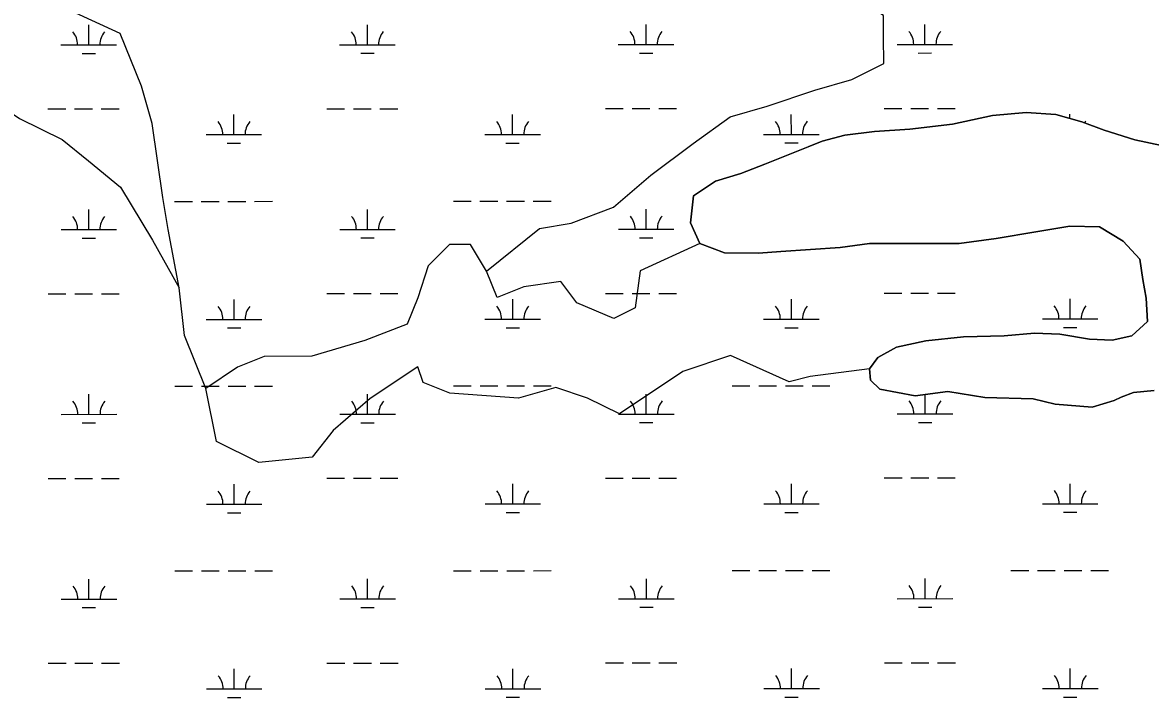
# Model space of a CAD drawing. Extents: x 3279314 to 3317160, y 734079 to 759431.
# Drawn here: x 3312665 to 3314696, y 748149 to 749364 of the extents above; entities that cross this region are included whole.
import ezdxf

# ---------------------------------------------------------------- set-up
doc = ezdxf.new("R2010")
doc.units = 0
for name, color, linetype in [('V-SITE-VEGE', 7, 'Continuous'), ('V-TOPO-SHOR', 7, 'Continuous'), ('V-WETL-SWMP', 7, 'Continuous')]:
    doc.layers.add(name, color=color, linetype=linetype)

msp = doc.modelspace()

# ---------------------------------------------------------------- linework, layer by layer
at = {"layer": 'V-SITE-VEGE'}
for p, q in [((3314411.6, 749197.2), (3314471.7, 749202.3)), ((3314471.7, 749202.3), (3314525.3, 749199)), ((3314525.3, 749199), (3314572.3, 749185.8)), ((3314262.6, 749172.3), (3314339.1, 749181.3)), ((3314339.1, 749181.3), (3314411.6, 749197.2)), ((3314572.3, 749185.8), (3314612.4, 749170.7)), ((3314104.7, 749150.9), (3314145.4, 749161.6)), ((3314145.4, 749161.6), (3314199.1, 749168.2)), ((3314199.1, 749168.2), (3314262.6, 749172.3)), ((3314612.4, 749170.7), (3314667.9, 749153.5)), ((3314001.2, 749109.3), (3314104.7, 749150.9)), ((3314667.9, 749153.5), (3314715.5, 749142.8)), ((3313958.4, 749092.7), (3314001.2, 749109.3)), ((3313872.8, 749052.5), (3313912.7, 749078.6)), ((3313912.7, 749078.6), (3313958.4, 749092.7)), ((3313867.6, 749003.5), (3313872.8, 749052.5)), ((3313884.2, 748966.6), (3313867.6, 749003.5)), ((3314550.4, 748997.9), (3314489.3, 748987.3)), ((3314603.9, 748996.6), (3314550.4, 748997.9)), ((3314646.5, 748971), (3314603.9, 748996.6)), ((3314417.7, 748975.3), (3314351.2, 748966.3)), ((3314489.3, 748987.3), (3314417.7, 748975.3)), ((3313928.8, 748950), (3313884.2, 748966.6)), ((3314137.3, 748959.2), (3314030, 748952.4)), ((3314189.9, 748966.8), (3314137.3, 748959.2)), ((3314263.8, 748966.3), (3314189.9, 748966.8)), ((3314351.2, 748966.3), (3314263.8, 748966.3)), ((3314676.5, 748938.6), (3314646.5, 748971)), ((3313989.8, 748949.1), (3313928.8, 748950)), ((3314030, 748952.4), (3313989.8, 748949.1)), ((3314681.8, 748901.8), (3314676.5, 748938.6)), ((3314688, 748868), (3314681.8, 748901.8)), ((3314690.3, 748826.3), (3314688, 748868)), ((3314662.3, 748800.2), (3314690.3, 748826.3)), ((3314238.4, 748779.9), (3314291.1, 748791.5)), ((3314291.1, 748791.5), (3314359.1, 748798.5)), ((3314359.1, 748798.5), (3314432.1, 748800.6)), ((3314432.1, 748800.6), (3314486.7, 748805.2)), ((3314486.7, 748805.2), (3314532.8, 748803.5)), ((3314532.8, 748803.5), (3314585.9, 748794.2)), ((3314585.9, 748794.2), (3314627, 748792.5)), ((3314627, 748792.5), (3314662.3, 748800.2)), ((3314205.1, 748761.3), (3314238.4, 748779.9)), ((3314190, 748741), (3314205.1, 748761.3)), ((3314191.4, 748720.6), (3314190, 748741)), ((3314208.7, 748704.2), (3314191.4, 748720.6)), ((3314272.1, 748692.4), (3314208.7, 748704.2)), ((3314330.7, 748700), (3314272.1, 748692.4)), ((3314397.7, 748689.1), (3314330.7, 748700)), ((3314643.3, 748689.7), (3314630.4, 748683.8)), ((3314665.2, 748698), (3314643.3, 748689.7)), ((3314702.4, 748701.7), (3314665.2, 748698)), ((3314484.5, 748686.6), (3314397.7, 748689.1)), ((3314524.1, 748677.5), (3314484.5, 748686.6)), ((3314590.6, 748672.1), (3314524.1, 748677.5)), ((3314630.4, 748683.8), (3314590.6, 748672.1))]:
    msp.add_line(p, q, dxfattribs=at)
at = {"layer": 'V-TOPO-SHOR'}
for points in [[(3314931.4, 749505.3), (3314929, 749502.8), (3314904.6, 749483.6), (3314876.2, 749466.4), (3314843.8, 749445.7), (3314815.4, 749424), (3314798.4, 749404.3), (3314788.8, 749363.2), (3314792, 749320.5), (3314799.2, 749281.2), (3314803, 749252.4), (3314804.7, 749216.2), (3314787.6, 749178.1), (3314766.2, 749157.4), (3314744.3, 749147.1), (3314715.5, 749142.8), (3314667.9, 749153.5), (3314612.4, 749170.7), (3314572.3, 749185.8), (3314525.3, 749199), (3314471.7, 749202.3), (3314411.6, 749197.2)], [(3313500.2, 748916.9), (3313595.5, 748993.5), (3313652.8, 749003.2), (3313729.1, 749032), (3313795.8, 749089.4), (3313872, 749146.9), (3313938.8, 749194.8), (3314005.6, 749214.1), (3314091.4, 749242.9), (3314158.2, 749262.2), (3314215.4, 749290.9), (3314215.3, 749338.7), (3314215.2, 749376.9), (3314201.2, 749386.1), (3314186.4, 749453.2)], [(3314190, 748741), (3314083.1, 748727.3), (3314044.9, 748717.6), (3313939.8, 748765.1), (3313853.9, 748736.3), (3313739.5, 748659.6), (3313682.2, 748688.1), (3313624.8, 748707.1), (3313558, 748687.9), (3313433.9, 748697.1), (3313386.1, 748716.1), (3313376.5, 748744.7), (3313290.7, 748687.2), (3313224, 748629.8), (3313185.9, 748581.9), (3313090.4, 748572.2), (3313014, 748610.2), (3312994.6, 748705.6), (3312956.2, 748801), (3312946.5, 748886.9), (3312927.1, 748991.9), (3312917.4, 749049.2), (3312907.7, 749116), (3312898, 749182.8), (3312878.8, 749249.6), (3312859.6, 749297.3), (3312840.4, 749345), (3312716.1, 749402)], [(3312496.7, 749306), (3312601.9, 749229.9), (3312659.3, 749191.8), (3312735.8, 749153.8), (3312783.6, 749115.7), (3312841, 749068.1), (3312898.5, 748972.8), (3312946.5, 748886.9)], [(3314411.6, 749197.2), (3314339.1, 749181.3), (3314262.6, 749172.3), (3314199.1, 749168.2), (3314145.4, 749161.6), (3314104.7, 749150.9), (3314050.9, 749129.4), (3314001.2, 749109.3), (3313958.4, 749092.7), (3313912.7, 749078.6), (3313872.8, 749052.5), (3313867.6, 749003.5), (3313884.2, 748966.6), (3313928.8, 748950), (3313989.8, 748949.1), (3314030, 748952.4), (3314137.3, 748959.2), (3314189.9, 748966.8), (3314263.8, 748966.3), (3314351.2, 748966.3), (3314417.7, 748975.3), (3314489.3, 748987.3), (3314550.4, 748997.9), (3314603.9, 748996.6), (3314646.5, 748971), (3314676.5, 748938.6), (3314681.8, 748901.8), (3314688, 748868), (3314690.3, 748826.3), (3314662.3, 748800.2), (3314627, 748792.5), (3314585.9, 748794.2), (3314532.8, 748803.5), (3314486.7, 748805.2), (3314432.1, 748800.6), (3314359.1, 748798.5), (3314291.1, 748791.5), (3314238.4, 748779.9), (3314205.1, 748761.3), (3314190, 748741), (3314191.4, 748720.6), (3314208.7, 748704.2), (3314272.1, 748692.4), (3314330.7, 748700), (3314397.7, 748689.1), (3314484.5, 748686.6), (3314524.1, 748677.5), (3314590.6, 748672.1), (3314630.4, 748683.8), (3314643.3, 748689.7), (3314665.2, 748698), (3314702.4, 748701.7)], [(3313884.2, 748966.6), (3313777.1, 748917.5), (3313767.7, 748850.7), (3313729.6, 748831.5), (3313662.7, 748860), (3313633.9, 748898.1), (3313567.1, 748888.4), (3313519.4, 748869.2), (3313500.2, 748916.9), (3313471.4, 748964.6), (3313433.2, 748964.5), (3313395.1, 748926.2), (3313376.2, 748868.8), (3313357.2, 748821.1), (3313280.9, 748792.2), (3313185.5, 748763.4), (3313099.5, 748763.2), (3313051.8, 748744), (3312994.6, 748705.6)]]:
    msp.add_lwpolyline(points, dxfattribs=at)
at = {"layer": 'V-WETL-SWMP'}
for p, q in [((3312783.7, 749324.3), (3312783.7, 749360.3)), ((3313285.6, 749324.6), (3313285.6, 749360.6)), ((3313787.5, 749324.8), (3313787.5, 749360.8)), ((3314289.4, 749325.1), (3314289.4, 749361.1)), ((3312733.7, 749324.3), (3312833.7, 749324.3)), ((3313235.6, 749324.6), (3313335.6, 749324.6)), ((3313737.5, 749324.8), (3313837.5, 749324.9)), ((3314239.4, 749325.1), (3314339.4, 749325.1)), ((3312771.7, 749308.9), (3312795.7, 749308.9)), ((3313273.6, 749309.1), (3313297.6, 749309.2)), ((3313775.5, 749309.4), (3313799.5, 749309.4)), ((3314277.4, 749309.6), (3314301.4, 749309.7)), ((3312710.4, 749208.9), (3312742.4, 749208.9)), ((3312758.4, 749208.9), (3312790.4, 749208.9)), ((3312806.4, 749208.9), (3312838.4, 749208.9)), ((3313045.2, 749162.6), (3313045.2, 749198.6)), ((3313212.3, 749209.1), (3313244.3, 749209.1)), ((3313260.3, 749209.1), (3313292.3, 749209.1)), ((3313308.3, 749209.2), (3313340.3, 749209.2)), ((3313547.1, 749162.8), (3313547.1, 749198.8)), ((3313714.2, 749209.4), (3313746.2, 749209.4)), ((3313762.2, 749209.4), (3313794.2, 749209.4)), ((3313810.2, 749209.4), (3313842.2, 749209.4)), ((3314049.1, 749163.1), (3314049, 749199.1)), ((3314216.1, 749209.6), (3314248.1, 749209.6)), ((3314264.1, 749209.6), (3314296.1, 749209.7)), ((3314312.1, 749209.7), (3314344.1, 749209.7)), ((3314411.6, 749197.2), (3314471.7, 749202.3)), ((3314411.6, 749197.2), (3314471.7, 749202.3)), ((3314471.7, 749202.3), (3314525.3, 749199)), ((3314471.7, 749202.3), (3314525.3, 749199)), ((3314525.3, 749199), (3314572.3, 749185.8)), ((3314525.3, 749199), (3314572.3, 749185.8)), ((3314550.9, 749191.8), (3314550.9, 749199.4)), ((3314262.6, 749172.3), (3314339.1, 749181.3)), ((3314262.6, 749172.3), (3314339.1, 749181.3)), ((3314339.1, 749181.3), (3314411.6, 749197.2)), ((3314339.1, 749181.3), (3314411.6, 749197.2)), ((3314572.3, 749185.8), (3314612.4, 749170.7)), ((3314572.3, 749185.8), (3314612.4, 749170.7)), ((3312995.2, 749162.6), (3313095.2, 749162.6)), ((3313497.1, 749162.8), (3313597.1, 749162.9)), ((3313999.1, 749163.1), (3314099.1, 749163.1)), ((3314104.7, 749150.9), (3314145.4, 749161.6)), ((3314104.7, 749150.9), (3314145.4, 749161.6)), ((3314145.4, 749161.6), (3314199.1, 749168.2)), ((3314145.4, 749161.6), (3314199.1, 749168.2)), ((3314199.1, 749168.2), (3314262.6, 749172.3)), ((3314199.1, 749168.2), (3314262.6, 749172.3)), ((3314612.4, 749170.7), (3314667.9, 749153.5)), ((3314612.4, 749170.7), (3314667.9, 749153.5)), ((3313033.2, 749147.2), (3313057.2, 749147.2)), ((3313535.2, 749147.4), (3313559.2, 749147.4)), ((3314001.2, 749109.3), (3314104.7, 749150.9)), ((3314001.2, 749109.3), (3314104.7, 749150.9)), ((3314037.1, 749147.7), (3314061.1, 749147.7)), ((3314667.9, 749153.5), (3314715.5, 749142.8)), ((3314667.9, 749153.5), (3314715.5, 749142.8)), ((3313958.4, 749092.7), (3314001.2, 749109.3)), ((3313958.4, 749092.7), (3314001.2, 749109.3)), ((3313872.8, 749052.5), (3313912.7, 749078.6)), ((3313872.8, 749052.5), (3313912.7, 749078.6)), ((3313912.7, 749078.6), (3313958.4, 749092.7)), ((3313912.7, 749078.6), (3313958.4, 749092.7)), ((3312938.5, 749042.5), (3312970.5, 749042.5)), ((3312986.5, 749042.5), (3313018.5, 749042.5)), ((3313034.5, 749042.5), (3313066.5, 749042.5)), ((3313082.5, 749042.5), (3313114.5, 749042.6)), ((3313440.4, 749042.7), (3313472.4, 749042.7)), ((3313488.4, 749042.7), (3313520.4, 749042.8)), ((3313536.4, 749042.8), (3313568.4, 749042.8)), ((3313584.4, 749042.8), (3313616.4, 749042.8)), ((3313867.6, 749003.5), (3313872.8, 749052.5)), ((3313867.6, 749003.5), (3313872.8, 749052.5)), ((3312783.9, 748991.6), (3312783.9, 749027.6)), ((3313285.8, 748991.9), (3313285.8, 749027.9)), ((3313787.7, 748992.2), (3313787.7, 749028.2)), ((3313884.2, 748966.6), (3313867.6, 749003.5)), ((3313884.2, 748966.6), (3313867.6, 749003.5)), ((3314550.4, 748997.9), (3314489.3, 748987.3)), ((3314550.4, 748997.9), (3314489.3, 748987.3)), ((3314603.9, 748996.6), (3314550.4, 748997.9)), ((3314603.9, 748996.6), (3314550.4, 748997.9)), ((3314646.5, 748971), (3314603.9, 748996.6)), ((3314646.5, 748971), (3314603.9, 748996.6)), ((3312733.9, 748991.6), (3312833.9, 748991.7)), ((3312771.9, 748976.2), (3312795.9, 748976.2)), ((3313235.8, 748991.9), (3313335.8, 748991.9)), ((3313273.8, 748976.5), (3313297.8, 748976.5)), ((3313737.7, 748992.1), (3313837.7, 748992.2)), ((3313775.7, 748976.7), (3313799.7, 748976.7)), ((3314417.7, 748975.3), (3314351.2, 748966.3)), ((3314417.7, 748975.3), (3314351.2, 748966.3)), ((3314489.3, 748987.3), (3314417.7, 748975.3)), ((3314489.3, 748987.3), (3314417.7, 748975.3)), ((3313928.8, 748950), (3313884.2, 748966.6)), ((3313928.8, 748950), (3313884.2, 748966.6)), ((3314137.3, 748959.2), (3314030, 748952.4)), ((3314137.3, 748959.2), (3314030, 748952.4)), ((3314189.9, 748966.8), (3314137.3, 748959.2)), ((3314189.9, 748966.8), (3314137.3, 748959.2)), ((3314263.8, 748966.3), (3314189.9, 748966.8)), ((3314263.8, 748966.3), (3314189.9, 748966.8)), ((3314351.2, 748966.3), (3314263.8, 748966.3)), ((3314351.2, 748966.3), (3314263.8, 748966.3)), ((3314676.5, 748938.6), (3314646.5, 748971)), ((3314676.5, 748938.6), (3314646.5, 748971)), ((3313989.8, 748949.1), (3313928.8, 748950)), ((3313989.8, 748949.1), (3313928.8, 748950)), ((3314030, 748952.4), (3313989.8, 748949.1)), ((3314030, 748952.4), (3313989.8, 748949.1)), ((3314681.8, 748901.8), (3314676.5, 748938.6)), ((3314681.8, 748901.8), (3314676.5, 748938.6)), ((3314688, 748868), (3314681.8, 748901.8)), ((3314688, 748868), (3314681.8, 748901.8)), ((3312710.5, 748876.2), (3312742.5, 748876.2)), ((3312758.5, 748876.2), (3312790.5, 748876.2)), ((3312806.5, 748876.2), (3312838.5, 748876.2)), ((3313212.4, 748876.4), (3313244.4, 748876.4)), ((3313260.4, 748876.5), (3313292.4, 748876.5)), ((3313308.4, 748876.5), (3313340.4, 748876.5)), ((3313714.4, 748876.7), (3313746.4, 748876.7)), ((3313762.4, 748876.7), (3313794.4, 748876.7)), ((3313810.4, 748876.7), (3313842.4, 748876.8)), ((3314216.3, 748876.9), (3314248.3, 748877)), ((3314264.3, 748877), (3314296.3, 748877)), ((3314312.3, 748877), (3314344.3, 748877)), ((3313045.4, 748829.9), (3313045.4, 748865.9)), ((3313547.3, 748830.2), (3313547.3, 748866.2)), ((3314049.2, 748830.4), (3314049.2, 748866.4)), ((3314551.1, 748830.7), (3314551.1, 748866.7)), ((3314690.3, 748826.3), (3314688, 748868)), ((3314690.3, 748826.3), (3314688, 748868)), ((3312995.4, 748829.9), (3313095.4, 748829.9)), ((3313033.4, 748814.5), (3313057.4, 748814.5)), ((3313497.3, 748830.1), (3313597.3, 748830.2)), ((3313535.3, 748814.7), (3313559.3, 748814.7)), ((3313999.2, 748830.4), (3314099.2, 748830.5)), ((3314037.2, 748815), (3314061.2, 748815)), ((3314501.1, 748830.7), (3314601.1, 748830.7)), ((3314539.1, 748815.2), (3314563.1, 748815.3)), ((3314662.3, 748800.2), (3314690.3, 748826.3)), ((3314662.3, 748800.2), (3314690.3, 748826.3)), ((3314238.4, 748779.9), (3314291.1, 748791.5)), ((3314238.4, 748779.9), (3314291.1, 748791.5)), ((3314291.1, 748791.5), (3314359.1, 748798.5)), ((3314291.1, 748791.5), (3314359.1, 748798.5)), ((3314359.1, 748798.5), (3314432.1, 748800.6)), ((3314359.1, 748798.5), (3314432.1, 748800.6)), ((3314432.1, 748800.6), (3314486.7, 748805.2)), ((3314432.1, 748800.6), (3314486.7, 748805.2)), ((3314486.7, 748805.2), (3314532.8, 748803.5)), ((3314486.7, 748805.2), (3314532.8, 748803.5)), ((3314532.8, 748803.5), (3314585.9, 748794.2)), ((3314532.8, 748803.5), (3314585.9, 748794.2)), ((3314585.9, 748794.2), (3314627, 748792.5)), ((3314585.9, 748794.2), (3314627, 748792.5)), ((3314627, 748792.5), (3314662.3, 748800.2)), ((3314627, 748792.5), (3314662.3, 748800.2)), ((3314205.1, 748761.3), (3314238.4, 748779.9)), ((3314205.1, 748761.3), (3314238.4, 748779.9)), ((3314190, 748741), (3314205.1, 748761.3)), ((3314190, 748741), (3314205.1, 748761.3)), ((3314191.4, 748720.6), (3314190, 748741)), ((3314191.4, 748720.6), (3314190, 748741)), ((3312938.6, 748709.8), (3312970.6, 748709.8)), ((3312986.6, 748709.8), (3313018.6, 748709.8)), ((3313034.6, 748709.8), (3313066.6, 748709.9)), ((3313082.6, 748709.9), (3313114.6, 748709.9)), ((3313440.5, 748710), (3313472.5, 748710.1)), ((3313488.5, 748710.1), (3313520.5, 748710.1)), ((3313536.5, 748710.1), (3313568.5, 748710.1)), ((3313584.5, 748710.1), (3313616.5, 748710.1)), ((3313942.4, 748710.3), (3313974.4, 748710.3)), ((3313990.4, 748710.3), (3314022.4, 748710.3)), ((3314038.4, 748710.4), (3314070.4, 748710.4)), ((3314086.4, 748710.4), (3314118.4, 748710.4)), ((3314208.7, 748704.2), (3314191.4, 748720.6)), ((3314208.7, 748704.2), (3314191.4, 748720.6)), ((3312784.1, 748659), (3312784, 748695)), ((3313286, 748659.2), (3313285.9, 748695.2)), ((3313787.9, 748659.5), (3313787.9, 748695.5)), ((3314272.1, 748692.4), (3314208.7, 748704.2)), ((3314272.1, 748692.4), (3314208.7, 748704.2)), ((3314330.7, 748700), (3314272.1, 748692.4)), ((3314330.7, 748700), (3314272.1, 748692.4)), ((3314289.8, 748659.7), (3314289.8, 748694.7)), ((3314397.7, 748689.1), (3314330.7, 748700)), ((3314397.7, 748689.1), (3314330.7, 748700)), ((3314643.3, 748689.7), (3314630.4, 748683.8)), ((3314643.3, 748689.7), (3314630.4, 748683.8)), ((3314665.2, 748698), (3314643.3, 748689.7)), ((3314665.2, 748698), (3314643.3, 748689.7)), ((3314702.4, 748701.7), (3314665.2, 748698)), ((3314702.4, 748701.7), (3314665.2, 748698)), ((3314484.5, 748686.6), (3314397.7, 748689.1)), ((3314484.5, 748686.6), (3314397.7, 748689.1)), ((3314524.1, 748677.5), (3314484.5, 748686.6)), ((3314524.1, 748677.5), (3314484.5, 748686.6)), ((3314590.6, 748672.1), (3314524.1, 748677.5)), ((3314590.6, 748672.1), (3314524.1, 748677.5)), ((3314630.4, 748683.8), (3314590.6, 748672.1)), ((3314630.4, 748683.8), (3314590.6, 748672.1)), ((3312734.1, 748658.9), (3312834.1, 748659)), ((3313236, 748659.2), (3313336, 748659.3)), ((3313737.9, 748659.5), (3313837.9, 748659.5)), ((3314239.8, 748659.7), (3314339.8, 748659.8)), ((3312772.1, 748643.5), (3312796.1, 748643.5)), ((3313274, 748643.8), (3313298, 748643.8)), ((3313775.9, 748644), (3313799.9, 748644.1)), ((3314277.8, 748644.3), (3314301.8, 748644.3)), ((3312710.7, 748543.5), (3312742.7, 748543.5)), ((3312758.7, 748543.5), (3312790.7, 748543.5)), ((3312806.7, 748543.5), (3312838.7, 748543.6)), ((3313045.6, 748497.2), (3313045.6, 748533.2)), ((3313212.6, 748543.8), (3313244.6, 748543.8)), ((3313260.6, 748543.8), (3313292.6, 748543.8)), ((3313308.6, 748543.8), (3313340.6, 748543.8)), ((3313547.5, 748497.5), (3313547.5, 748533.5)), ((3313714.5, 748544), (3313746.5, 748544)), ((3313762.5, 748544), (3313794.5, 748544.1)), ((3313810.5, 748544.1), (3313842.5, 748544.1)), ((3314049.4, 748497.8), (3314049.4, 748533.8)), ((3314216.4, 748544.3), (3314248.4, 748544.3)), ((3314264.4, 748544.3), (3314296.4, 748544.3)), ((3314312.4, 748544.3), (3314344.4, 748544.3)), ((3314551.3, 748498), (3314551.3, 748534)), ((3312995.6, 748497.2), (3313095.6, 748497.3)), ((3313497.5, 748497.5), (3313597.5, 748497.5)), ((3313999.4, 748497.7), (3314099.4, 748497.8)), ((3314501.3, 748498), (3314601.3, 748498)), ((3313033.6, 748481.8), (3313057.6, 748481.8)), ((3313535.5, 748482.1), (3313559.5, 748482.1)), ((3314037.4, 748482.3), (3314061.4, 748482.3)), ((3314539.3, 748482.6), (3314563.3, 748482.6)), ((3312938.8, 748377.1), (3312970.8, 748377.1)), ((3312986.8, 748377.1), (3313018.8, 748377.2)), ((3313034.8, 748377.2), (3313066.8, 748377.2)), ((3313082.8, 748377.2), (3313114.8, 748377.2)), ((3313440.7, 748377.4), (3313472.7, 748377.4)), ((3313488.7, 748377.4), (3313520.7, 748377.4)), ((3313536.7, 748377.4), (3313568.7, 748377.4)), ((3313584.7, 748377.4), (3313616.7, 748377.5)), ((3313942.6, 748377.6), (3313974.6, 748377.6)), ((3313990.6, 748377.7), (3314022.6, 748377.7)), ((3314038.6, 748377.7), (3314070.6, 748377.7)), ((3314086.6, 748377.7), (3314118.6, 748377.7)), ((3314444.5, 748377.9), (3314476.5, 748377.9)), ((3314492.5, 748377.9), (3314524.5, 748377.9)), ((3314540.5, 748377.9), (3314572.5, 748377.9)), ((3314588.5, 748378), (3314620.5, 748378)), ((3312784.2, 748326.3), (3312784.2, 748362.3)), ((3313286.1, 748326.6), (3313286.1, 748362.6)), ((3313788, 748326.8), (3313788, 748362.8)), ((3314289.9, 748327.1), (3314289.9, 748363.1)), ((3312734.2, 748326.3), (3312834.2, 748326.3)), ((3313236.1, 748326.5), (3313336.1, 748326.6)), ((3313738, 748326.8), (3313838, 748326.8)), ((3314239.9, 748327), (3314339.9, 748327.1)), ((3312772.2, 748310.9), (3312796.2, 748310.9)), ((3313274.1, 748311.1), (3313298.1, 748311.1)), ((3313776, 748311.4), (3313800, 748311.4)), ((3314278, 748311.6), (3314302, 748311.6)), ((3312710.9, 748210.8), (3312742.9, 748210.8)), ((3312758.9, 748210.9), (3312790.9, 748210.9)), ((3312806.9, 748210.9), (3312838.9, 748210.9)), ((3313212.8, 748211.1), (3313244.8, 748211.1)), ((3313260.8, 748211.1), (3313292.8, 748211.1)), ((3313308.8, 748211.1), (3313340.8, 748211.1)), ((3313714.7, 748211.3), (3313746.7, 748211.4)), ((3313762.7, 748211.4), (3313794.7, 748211.4)), ((3313810.7, 748211.4), (3313842.7, 748211.4)), ((3314216.6, 748211.6), (3314248.6, 748211.6)), ((3314264.6, 748211.6), (3314296.6, 748211.6)), ((3314312.6, 748211.6), (3314344.6, 748211.7)), ((3313045.7, 748164.6), (3313045.7, 748200.6)), ((3313547.7, 748164.8), (3313547.6, 748200.8)), ((3314049.6, 748165.1), (3314049.5, 748201.1)), ((3314551.5, 748165.3), (3314551.4, 748201.3)), ((3312995.7, 748164.5), (3313095.7, 748164.6)), ((3313497.7, 748164.8), (3313597.7, 748164.8)), ((3313999.6, 748165.1), (3314099.6, 748165.1)), ((3314501.5, 748165.3), (3314601.5, 748165.4)), ((3313033.8, 748149.1), (3313057.8, 748149.1)), ((3313535.7, 748149.4), (3313559.7, 748149.4)), ((3314037.6, 748149.6), (3314061.6, 748149.7)), ((3314539.5, 748149.9), (3314563.5, 748149.9))]:
    msp.add_line(p, q, dxfattribs=at)
for centre, start, end in [((3312728.5, 749324.8), 359.2573, 40.801), ((3312839, 749324.8), 139.2573, 180.801), ((3313230.4, 749325), 359.2573, 40.801), ((3313340.9, 749325.1), 139.2573, 180.801), ((3313732.3, 749325.3), 359.2573, 40.801), ((3313842.8, 749325.3), 139.2573, 180.801), ((3314234.2, 749325.5), 359.2573, 40.801), ((3314344.7, 749325.6), 139.2573, 180.801), ((3312990, 749163), 359.2573, 40.801), ((3313100.5, 749163.1), 139.2573, 180.801), ((3313491.9, 749163.3), 359.2573, 40.801), ((3313602.4, 749163.3), 139.2573, 180.801), ((3313993.8, 749163.5), 359.2573, 40.801), ((3314104.3, 749163.6), 139.2573, 180.801), ((3314606.2, 749163.9), 139.2573, 145.2248), ((3312728.6, 748992.1), 359.2573, 40.801), ((3312839.1, 748992.1), 139.2573, 180.801), ((3313230.6, 748992.3), 359.2573, 40.801), ((3313341, 748992.4), 139.2573, 180.801), ((3313732.5, 748992.6), 359.2573, 40.801), ((3313842.9, 748992.7), 139.2573, 180.801), ((3312990.2, 748830.4), 359.2573, 40.801), ((3313100.6, 748830.4), 139.2573, 180.801), ((3313492.1, 748830.6), 359.2573, 40.801), ((3313602.6, 748830.7), 139.2573, 180.801), ((3313994, 748830.9), 359.2573, 40.801), ((3314104.5, 748830.9), 139.2573, 180.801), ((3314495.9, 748831.1), 359.2573, 40.801), ((3314606.4, 748831.2), 139.2573, 180.801), ((3312728.8, 748659.4), 359.2573, 40.801), ((3312839.3, 748659.5), 139.2573, 180.801), ((3313230.7, 748659.7), 359.2573, 40.801), ((3313341.2, 748659.7), 139.2573, 180.801), ((3313732.6, 748659.9), 359.2573, 40.801), ((3313843.1, 748660), 139.2573, 180.801), ((3314234.5, 748660.2), 359.2573, 40.801), ((3314345, 748660.2), 139.2573, 180.801), ((3312990.3, 748497.7), 359.2573, 40.801), ((3313100.8, 748497.7), 139.2573, 180.801), ((3313492.2, 748497.9), 359.2573, 40.801), ((3313602.7, 748498), 139.2573, 180.801), ((3313994.1, 748498.2), 359.2573, 40.801), ((3314104.6, 748498.3), 139.2573, 180.801), ((3314496.1, 748498.5), 359.2573, 40.801), ((3314606.5, 748498.5), 139.2573, 180.801), ((3312729, 748326.7), 359.2573, 40.801), ((3312839.5, 748326.8), 139.2573, 180.801), ((3313230.9, 748327), 359.2573, 40.801), ((3313341.4, 748327.1), 139.2573, 180.801), ((3313732.8, 748327.3), 359.2573, 40.801), ((3313843.3, 748327.3), 139.2573, 180.801), ((3314234.7, 748327.5), 359.2573, 40.801), ((3314345.2, 748327.6), 139.2573, 180.801), ((3312990.5, 748165), 359.2573, 40.801), ((3313101, 748165.1), 139.2573, 180.801), ((3313492.4, 748165.3), 359.2573, 40.801), ((3313602.9, 748165.3), 139.2573, 180.801), ((3313994.3, 748165.5), 359.2573, 40.801), ((3314104.8, 748165.6), 139.2573, 180.801), ((3314496.2, 748165.8), 359.2573, 40.801), ((3314606.7, 748165.8), 139.2573, 180.801)]:
    msp.add_arc(centre, 35.2, start, end, dxfattribs=at)

doc.saveas('drawing.dxf')
